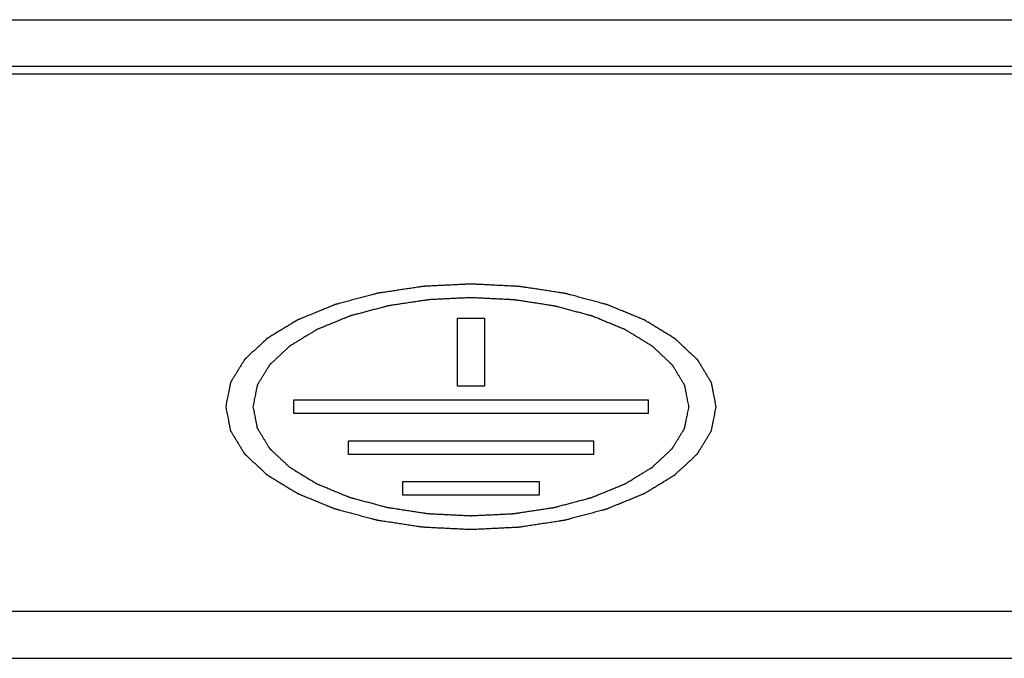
# Model space of a CAD drawing. Header units: millimetres. Extents: x 1117 to 38156, y -1945 to 7303.
# Tile 380 of 656: x 16484 to 16521, y 2382 to 2406. Entities that reach past the tile are written whole.
import ezdxf

# ---------------------------------------------------------------- set-up
doc = ezdxf.new("R2010")
doc.units = ezdxf.units.MM

msp = doc.modelspace()

# ---------------------------------------------------------------- linework, layer by layer
at = {"color": 7, "linetype": 'Continuous'}
for p, q in [((16334.461, 2405.889), (16665.761, 2405.889)), ((16389.961, 2404.189), (16665.761, 2404.189)), ((16560.961, 2403.895), (16440.961, 2403.895)), ((16500.461, 2392.439), (16500.461, 2394.939)), ((16500.461, 2394.939), (16501.461, 2394.939)), ((16501.461, 2394.939), (16501.461, 2392.439)), ((16501.461, 2392.439), (16500.461, 2392.439)), ((16494.461, 2391.439), (16494.461, 2391.939)), ((16494.461, 2391.939), (16507.461, 2391.939)), ((16507.461, 2391.939), (16507.461, 2391.439)), ((16507.461, 2391.439), (16494.461, 2391.439)), ((16496.461, 2389.939), (16496.461, 2390.439)), ((16496.461, 2390.439), (16505.461, 2390.439)), ((16505.461, 2390.439), (16505.461, 2389.939)), ((16505.461, 2389.939), (16496.461, 2389.939)), ((16498.461, 2388.439), (16498.461, 2388.939)), ((16498.461, 2388.939), (16503.461, 2388.939)), ((16503.461, 2388.939), (16503.461, 2388.439)), ((16503.461, 2388.439), (16498.461, 2388.439)), ((16445.961, 2384.189), (16555.961, 2384.189)), ((16445.961, 2382.457), (16555.961, 2382.457))]:
    msp.add_line(p, q, dxfattribs=at)
for points, knots in [([(16509.961, 2391.689), (16509.946, 2391.762), (16509.925, 2391.871), (16509.896, 2392.017), (16509.875, 2392.126), (16509.857, 2392.217), (16509.843, 2392.29), (16509.832, 2392.345), (16509.821, 2392.399), (16509.812, 2392.445), (16509.805, 2392.481), (16509.801, 2392.504), (16509.797, 2392.522), (16509.795, 2392.536), (16509.792, 2392.547), (16509.791, 2392.555), (16509.79, 2392.56), (16509.79, 2392.563), (16509.787, 2392.567), (16509.785, 2392.571), (16509.78, 2392.579), (16509.773, 2392.59), (16509.765, 2392.603), (16509.755, 2392.62), (16509.742, 2392.642), (16509.72, 2392.677), (16509.694, 2392.721), (16509.662, 2392.774), (16509.631, 2392.826), (16509.588, 2392.896), (16509.535, 2392.984), (16509.482, 2393.071), (16509.44, 2393.141), (16509.408, 2393.194), (16509.377, 2393.246), (16509.35, 2393.29), (16509.329, 2393.325), (16509.316, 2393.347), (16509.305, 2393.365), (16509.297, 2393.378), (16509.291, 2393.389), (16509.286, 2393.396), (16509.283, 2393.401), (16509.282, 2393.404), (16509.278, 2393.407), (16509.274, 2393.411), (16509.266, 2393.418), (16509.256, 2393.428), (16509.243, 2393.44), (16509.226, 2393.457), (16509.204, 2393.477), (16509.17, 2393.509), (16509.127, 2393.55), (16509.075, 2393.598), (16509.024, 2393.646), (16508.955, 2393.711), (16508.869, 2393.792), (16508.783, 2393.873), (16508.715, 2393.937), (16508.663, 2393.986), (16508.612, 2394.034), (16508.569, 2394.075), (16508.534, 2394.107), (16508.513, 2394.127), (16508.496, 2394.143), (16508.483, 2394.155), (16508.472, 2394.165), (16508.464, 2394.173), (16508.46, 2394.177), (16508.457, 2394.18), (16508.452, 2394.182), (16508.447, 2394.186), (16508.436, 2394.192), (16508.422, 2394.201), (16508.404, 2394.212), (16508.38, 2394.226), (16508.351, 2394.244), (16508.304, 2394.273), (16508.245, 2394.309), (16508.174, 2394.353), (16508.103, 2394.396), (16508.009, 2394.453), (16507.891, 2394.525), (16507.749, 2394.612), (16507.631, 2394.684), (16507.537, 2394.742), (16507.478, 2394.778), (16507.431, 2394.806), (16507.395, 2394.828), (16507.366, 2394.846), (16507.345, 2394.859), (16507.333, 2394.866), (16507.325, 2394.872), (16507.314, 2394.876), (16507.3, 2394.882), (16507.275, 2394.892), (16507.24, 2394.906), (16507.197, 2394.924), (16507.141, 2394.947), (16507.07, 2394.976), (16506.957, 2395.022), (16506.816, 2395.08), (16506.646, 2395.15), (16506.476, 2395.22), (16506.335, 2395.278), (16506.222, 2395.324), (16506.151, 2395.353), (16506.095, 2395.376), (16506.052, 2395.394), (16506.017, 2395.408), (16505.992, 2395.419), (16505.978, 2395.424), (16505.968, 2395.429), (16505.955, 2395.432), (16505.939, 2395.436), (16505.911, 2395.444), (16505.871, 2395.455), (16505.822, 2395.468), (16505.758, 2395.485), (16505.677, 2395.507), (16505.548, 2395.541), (16505.387, 2395.584), (16505.193, 2395.636), (16505, 2395.688), (16504.839, 2395.731), (16504.71, 2395.766), (16504.629, 2395.788), (16504.564, 2395.805), (16504.516, 2395.818), (16504.476, 2395.829), (16504.448, 2395.836), (16504.431, 2395.84), (16504.42, 2395.844), (16504.406, 2395.846), (16504.389, 2395.848), (16504.358, 2395.853), (16504.314, 2395.86), (16504.262, 2395.868), (16504.192, 2395.879), (16504.104, 2395.892), (16503.964, 2395.913), (16503.789, 2395.94), (16503.579, 2395.972), (16503.369, 2396.004), (16503.194, 2396.031), (16503.054, 2396.052), (16502.967, 2396.066), (16502.897, 2396.076), (16502.845, 2396.085), (16502.801, 2396.091), (16502.77, 2396.096), (16502.753, 2396.098), (16502.74, 2396.101), (16502.726, 2396.101), (16502.707, 2396.102), (16502.675, 2396.104), (16502.628, 2396.106), (16502.573, 2396.109), (16502.499, 2396.113), (16502.406, 2396.117), (16502.258, 2396.125), (16502.072, 2396.134), (16501.85, 2396.145), (16501.628, 2396.156), (16501.442, 2396.165), (16501.294, 2396.173), (16501.202, 2396.177), (16501.127, 2396.181), (16501.072, 2396.184), (16501.025, 2396.186), (16500.993, 2396.188), (16500.975, 2396.189), (16500.961, 2396.19), (16500.947, 2396.189), (16500.929, 2396.188), (16500.897, 2396.186), (16500.851, 2396.184), (16500.797, 2396.181), (16500.724, 2396.178), (16500.633, 2396.173), (16500.487, 2396.166), (16500.305, 2396.157), (16500.087, 2396.146), (16499.868, 2396.136), (16499.686, 2396.127), (16499.54, 2396.12), (16499.449, 2396.115), (16499.376, 2396.112), (16499.322, 2396.109), (16499.276, 2396.107), (16499.244, 2396.105), (16499.226, 2396.104), (16499.212, 2396.104), (16499.199, 2396.102), (16499.182, 2396.099), (16499.151, 2396.094), (16499.107, 2396.088), (16499.055, 2396.08), (16498.985, 2396.069), (16498.897, 2396.056), (16498.757, 2396.035), (16498.582, 2396.008), (16498.372, 2395.977), (16498.162, 2395.945), (16497.986, 2395.919), (16497.846, 2395.897), (16497.759, 2395.884), (16497.689, 2395.874), (16497.636, 2395.866), (16497.592, 2395.859), (16497.562, 2395.854), (16497.544, 2395.852), (16497.531, 2395.85), (16497.519, 2395.846), (16497.503, 2395.842), (16497.474, 2395.835), (16497.434, 2395.824), (16497.386, 2395.811), (16497.321, 2395.794), (16497.24, 2395.772), (16497.111, 2395.738), (16496.949, 2395.695), (16496.756, 2395.644), (16496.562, 2395.592), (16496.4, 2395.549), (16496.271, 2395.515), (16496.19, 2395.493), (16496.125, 2395.476), (16496.077, 2395.463), (16496.037, 2395.452), (16496.008, 2395.445), (16495.992, 2395.441), (16495.98, 2395.438), (16495.969, 2395.433), (16495.955, 2395.427), (16495.93, 2395.417), (16495.894, 2395.402), (16495.85, 2395.384), (16495.793, 2395.361), (16495.721, 2395.331), (16495.605, 2395.284), (16495.461, 2395.225), (16495.288, 2395.154), (16495.144, 2395.095), (16495.029, 2395.048), (16494.943, 2395.013), (16494.856, 2394.977), (16494.784, 2394.948), (16494.726, 2394.924), (16494.69, 2394.91), (16494.661, 2394.898), (16494.64, 2394.889), (16494.622, 2394.882), (16494.608, 2394.876), (16494.596, 2394.872), (16494.588, 2394.866), (16494.576, 2394.859), (16494.562, 2394.85), (16494.544, 2394.839), (16494.521, 2394.825), (16494.492, 2394.808), (16494.446, 2394.779), (16494.388, 2394.744), (16494.318, 2394.702), (16494.248, 2394.659), (16494.155, 2394.603), (16494.039, 2394.532), (16493.923, 2394.461), (16493.83, 2394.405), (16493.76, 2394.362), (16493.691, 2394.32), (16493.633, 2394.285), (16493.586, 2394.256), (16493.557, 2394.239), (16493.534, 2394.224), (16493.517, 2394.214), (16493.502, 2394.205), (16493.491, 2394.198), (16493.481, 2394.193), (16493.475, 2394.187), (16493.467, 2394.179), (16493.456, 2394.168), (16493.443, 2394.156), (16493.426, 2394.14), (16493.404, 2394.12), (16493.369, 2394.088), (16493.326, 2394.048), (16493.274, 2393.999), (16493.222, 2393.951), (16493.153, 2393.886), (16493.067, 2393.806), (16492.98, 2393.725), (16492.911, 2393.661), (16492.859, 2393.612), (16492.807, 2393.564), (16492.764, 2393.523), (16492.73, 2393.491), (16492.708, 2393.471), (16492.691, 2393.455), (16492.678, 2393.443), (16492.667, 2393.433), (16492.659, 2393.426), (16492.655, 2393.422), (16492.651, 2393.419), (16492.65, 2393.415), (16492.647, 2393.411), (16492.642, 2393.403), (16492.636, 2393.392), (16492.628, 2393.379), (16492.617, 2393.362), (16492.604, 2393.34), (16492.582, 2393.305), (16492.555, 2393.261), (16492.523, 2393.209), (16492.491, 2393.156), (16492.448, 2393.086), (16492.395, 2392.999), (16492.341, 2392.911), (16492.299, 2392.841), (16492.267, 2392.789), (16492.234, 2392.736), (16492.208, 2392.693), (16492.186, 2392.658), (16492.173, 2392.636), (16492.162, 2392.618), (16492.154, 2392.605), (16492.148, 2392.594), (16492.143, 2392.586), (16492.14, 2392.582), (16492.138, 2392.579), (16492.138, 2392.575), (16492.136, 2392.571), (16492.135, 2392.563), (16492.133, 2392.551), (16492.13, 2392.537), (16492.126, 2392.519), (16492.122, 2392.495), (16492.114, 2392.458), (16492.105, 2392.412), (16492.094, 2392.356), (16492.083, 2392.301), (16492.068, 2392.227), (16492.049, 2392.134), (16492.027, 2392.023), (16491.998, 2391.875), (16491.975, 2391.763), (16491.961, 2391.689)], [0, 0, 0, 0, 0.015625, 0.023438, 0.03125, 0.039062, 0.042969, 0.046875, 0.050781, 0.054688, 0.056641, 0.058594, 0.05957, 0.060547, 0.061523, 0.062012, 0.062256, 0.0625, 0.062744, 0.062988, 0.063477, 0.064453, 0.06543, 0.066406, 0.068359, 0.070312, 0.074219, 0.078125, 0.082031, 0.085938, 0.09375, 0.101562, 0.105469, 0.109375, 0.113281, 0.117188, 0.119141, 0.121094, 0.12207, 0.123047, 0.124023, 0.124512, 0.124756, 0.125, 0.125244, 0.125488, 0.125977, 0.126953, 0.12793, 0.128906, 0.130859, 0.132812, 0.136719, 0.140625, 0.144531, 0.148438, 0.15625, 0.164062, 0.167969, 0.171875, 0.175781, 0.179688, 0.181641, 0.183594, 0.18457, 0.185547, 0.186523, 0.187012, 0.187256, 0.1875, 0.187744, 0.187988, 0.188477, 0.189453, 0.19043, 0.191406, 0.193359, 0.195312, 0.199219, 0.203125, 0.207031, 0.210938, 0.21875, 0.226562, 0.234375, 0.238281, 0.242188, 0.244141, 0.246094, 0.248047, 0.249023, 0.249512, 0.25, 0.250488, 0.250977, 0.251953, 0.253906, 0.255859, 0.257812, 0.261719, 0.265625, 0.273438, 0.28125, 0.289062, 0.296875, 0.300781, 0.304688, 0.306641, 0.308594, 0.310547, 0.311523, 0.312012, 0.3125, 0.312988, 0.313477, 0.314453, 0.316406, 0.318359, 0.320312, 0.324219, 0.328125, 0.335938, 0.34375, 0.351562, 0.359375, 0.363281, 0.367188, 0.369141, 0.371094, 0.373047, 0.374023, 0.374512, 0.375, 0.375488, 0.375977, 0.376953, 0.378906, 0.380859, 0.382812, 0.386719, 0.390625, 0.398438, 0.40625, 0.414062, 0.421875, 0.425781, 0.429688, 0.431641, 0.433594, 0.435547, 0.436523, 0.437012, 0.4375, 0.437988, 0.438477, 0.439453, 0.441406, 0.443359, 0.445312, 0.449219, 0.453125, 0.460938, 0.46875, 0.476562, 0.484375, 0.488281, 0.492188, 0.494141, 0.496094, 0.498047, 0.499023, 0.499512, 0.5, 0.500488, 0.500977, 0.501953, 0.503906, 0.505859, 0.507812, 0.511719, 0.515625, 0.523438, 0.53125, 0.539062, 0.546875, 0.550781, 0.554688, 0.556641, 0.558594, 0.560547, 0.561523, 0.562012, 0.5625, 0.562988, 0.563477, 0.564453, 0.566406, 0.568359, 0.570312, 0.574219, 0.578125, 0.585938, 0.59375, 0.601562, 0.609375, 0.613281, 0.617188, 0.619141, 0.621094, 0.623047, 0.624023, 0.624512, 0.625, 0.625488, 0.625977, 0.626953, 0.628906, 0.630859, 0.632812, 0.636719, 0.640625, 0.648438, 0.65625, 0.664062, 0.671875, 0.675781, 0.679688, 0.681641, 0.683594, 0.685547, 0.686523, 0.687012, 0.6875, 0.687988, 0.688477, 0.689453, 0.691406, 0.693359, 0.695312, 0.699219, 0.703125, 0.710938, 0.71875, 0.726562, 0.730469, 0.734375, 0.738281, 0.742188, 0.744141, 0.746094, 0.74707, 0.748047, 0.749023, 0.749512, 0.75, 0.750488, 0.750977, 0.751953, 0.75293, 0.753906, 0.755859, 0.757812, 0.761719, 0.765625, 0.769531, 0.773438, 0.78125, 0.789062, 0.792969, 0.796875, 0.800781, 0.804688, 0.806641, 0.808594, 0.80957, 0.810547, 0.811523, 0.812012, 0.8125, 0.812988, 0.813477, 0.814453, 0.81543, 0.816406, 0.818359, 0.820312, 0.824219, 0.828125, 0.832031, 0.835938, 0.84375, 0.851562, 0.855469, 0.859375, 0.863281, 0.867188, 0.869141, 0.871094, 0.87207, 0.873047, 0.874023, 0.874512, 0.874756, 0.875, 0.875244, 0.875488, 0.875977, 0.876953, 0.87793, 0.878906, 0.880859, 0.882812, 0.886719, 0.890625, 0.894531, 0.898438, 0.90625, 0.914062, 0.917969, 0.921875, 0.925781, 0.929688, 0.931641, 0.933594, 0.93457, 0.935547, 0.936523, 0.937012, 0.937256, 0.9375, 0.937744, 0.937988, 0.938477, 0.939453, 0.94043, 0.941406, 0.943359, 0.945312, 0.949219, 0.953125, 0.957031, 0.960938, 0.96875, 0.976562, 0.984375, 1, 1, 1, 1]), ([(16508.961, 2391.689), (16508.948, 2391.754), (16508.929, 2391.851), (16508.903, 2391.981), (16508.884, 2392.078), (16508.869, 2392.159), (16508.856, 2392.223), (16508.846, 2392.272), (16508.837, 2392.321), (16508.829, 2392.361), (16508.823, 2392.393), (16508.819, 2392.414), (16508.815, 2392.43), (16508.813, 2392.442), (16508.811, 2392.452), (16508.809, 2392.46), (16508.809, 2392.466), (16508.805, 2392.472), (16508.8, 2392.48), (16508.794, 2392.49), (16508.787, 2392.501), (16508.778, 2392.517), (16508.766, 2392.536), (16508.747, 2392.567), (16508.724, 2392.606), (16508.695, 2392.653), (16508.667, 2392.7), (16508.63, 2392.762), (16508.583, 2392.84), (16508.536, 2392.918), (16508.498, 2392.98), (16508.47, 2393.027), (16508.442, 2393.073), (16508.418, 2393.112), (16508.399, 2393.144), (16508.388, 2393.163), (16508.378, 2393.179), (16508.371, 2393.19), (16508.365, 2393.2), (16508.36, 2393.208), (16508.358, 2393.214), (16508.351, 2393.219), (16508.344, 2393.226), (16508.334, 2393.235), (16508.323, 2393.246), (16508.307, 2393.26), (16508.288, 2393.278), (16508.258, 2393.307), (16508.22, 2393.343), (16508.174, 2393.386), (16508.128, 2393.429), (16508.067, 2393.486), (16507.99, 2393.558), (16507.914, 2393.63), (16507.853, 2393.687), (16507.807, 2393.731), (16507.761, 2393.774), (16507.723, 2393.81), (16507.693, 2393.838), (16507.67, 2393.86), (16507.651, 2393.878), (16507.637, 2393.89), (16507.63, 2393.897), (16507.625, 2393.903), (16507.616, 2393.908), (16507.606, 2393.914), (16507.587, 2393.925), (16507.561, 2393.941), (16507.53, 2393.961), (16507.488, 2393.986), (16507.435, 2394.018), (16507.372, 2394.057), (16507.309, 2394.095), (16507.226, 2394.146), (16507.121, 2394.21), (16506.995, 2394.287), (16506.89, 2394.351), (16506.806, 2394.402), (16506.754, 2394.434), (16506.712, 2394.46), (16506.68, 2394.479), (16506.654, 2394.495), (16506.636, 2394.507), (16506.625, 2394.513), (16506.618, 2394.518), (16506.608, 2394.522), (16506.596, 2394.527), (16506.573, 2394.536), (16506.542, 2394.549), (16506.504, 2394.564), (16506.454, 2394.585), (16506.391, 2394.611), (16506.291, 2394.652), (16506.165, 2394.704), (16506.014, 2394.766), (16505.863, 2394.827), (16505.738, 2394.879), (16505.637, 2394.92), (16505.574, 2394.946), (16505.524, 2394.967), (16505.486, 2394.982), (16505.455, 2394.995), (16505.433, 2395.004), (16505.42, 2395.009), (16505.411, 2395.014), (16505.4, 2395.016), (16505.386, 2395.02), (16505.361, 2395.027), (16505.325, 2395.036), (16505.282, 2395.048), (16505.225, 2395.063), (16505.153, 2395.082), (16505.038, 2395.113), (16504.895, 2395.152), (16504.723, 2395.198), (16504.551, 2395.244), (16504.408, 2395.282), (16504.293, 2395.313), (16504.221, 2395.332), (16504.164, 2395.348), (16504.121, 2395.359), (16504.085, 2395.369), (16504.06, 2395.375), (16504.046, 2395.379), (16504.035, 2395.382), (16504.023, 2395.384), (16504.008, 2395.386), (16503.981, 2395.39), (16503.942, 2395.396), (16503.895, 2395.404), (16503.833, 2395.413), (16503.755, 2395.425), (16503.631, 2395.444), (16503.475, 2395.468), (16503.288, 2395.496), (16503.102, 2395.525), (16502.946, 2395.549), (16502.822, 2395.568), (16502.744, 2395.579), (16502.682, 2395.589), (16502.635, 2395.596), (16502.596, 2395.602), (16502.569, 2395.606), (16502.553, 2395.609), (16502.542, 2395.611), (16502.529, 2395.611), (16502.513, 2395.612), (16502.484, 2395.613), (16502.443, 2395.615), (16502.394, 2395.618), (16502.328, 2395.621), (16502.245, 2395.625), (16502.114, 2395.632), (16501.949, 2395.64), (16501.751, 2395.65), (16501.554, 2395.66), (16501.389, 2395.668), (16501.257, 2395.675), (16501.175, 2395.679), (16501.109, 2395.682), (16501.059, 2395.684), (16501.018, 2395.686), (16500.989, 2395.688), (16500.973, 2395.689), (16500.961, 2395.69), (16500.948, 2395.689), (16500.932, 2395.688), (16500.904, 2395.687), (16500.863, 2395.685), (16500.815, 2395.682), (16500.75, 2395.679), (16500.669, 2395.675), (16500.54, 2395.669), (16500.378, 2395.661), (16500.184, 2395.651), (16499.989, 2395.642), (16499.828, 2395.634), (16499.698, 2395.627), (16499.617, 2395.623), (16499.552, 2395.62), (16499.504, 2395.618), (16499.463, 2395.616), (16499.435, 2395.615), (16499.419, 2395.614), (16499.407, 2395.613), (16499.395, 2395.611), (16499.379, 2395.609), (16499.352, 2395.605), (16499.313, 2395.599), (16499.267, 2395.592), (16499.204, 2395.583), (16499.126, 2395.571), (16499.002, 2395.552), (16498.846, 2395.529), (16498.659, 2395.5), (16498.473, 2395.472), (16498.317, 2395.449), (16498.192, 2395.43), (16498.114, 2395.418), (16498.052, 2395.409), (16498.005, 2395.402), (16497.967, 2395.396), (16497.939, 2395.392), (16497.924, 2395.389), (16497.912, 2395.388), (16497.901, 2395.385), (16497.887, 2395.381), (16497.862, 2395.374), (16497.826, 2395.365), (16497.783, 2395.353), (16497.725, 2395.338), (16497.654, 2395.319), (16497.539, 2395.288), (16497.395, 2395.25), (16497.223, 2395.204), (16497.05, 2395.158), (16496.907, 2395.12), (16496.792, 2395.09), (16496.72, 2395.071), (16496.663, 2395.055), (16496.62, 2395.044), (16496.584, 2395.034), (16496.559, 2395.028), (16496.544, 2395.024), (16496.533, 2395.021), (16496.524, 2395.017), (16496.511, 2395.012), (16496.489, 2395.003), (16496.457, 2394.99), (16496.418, 2394.974), (16496.367, 2394.953), (16496.303, 2394.927), (16496.2, 2394.885), (16496.072, 2394.832), (16495.919, 2394.769), (16495.765, 2394.706), (16495.637, 2394.654), (16495.534, 2394.612), (16495.47, 2394.586), (16495.419, 2394.565), (16495.381, 2394.549), (16495.349, 2394.536), (16495.326, 2394.527), (16495.314, 2394.522), (16495.303, 2394.518), (16495.296, 2394.513), (16495.286, 2394.507), (16495.268, 2394.496), (16495.242, 2394.48), (16495.211, 2394.461), (16495.17, 2394.436), (16495.118, 2394.405), (16495.035, 2394.354), (16494.932, 2394.292), (16494.808, 2394.216), (16494.684, 2394.141), (16494.581, 2394.078), (16494.499, 2394.028), (16494.447, 2393.996), (16494.406, 2393.971), (16494.375, 2393.952), (16494.349, 2393.936), (16494.331, 2393.926), (16494.321, 2393.919), (16494.312, 2393.915), (16494.307, 2393.909), (16494.299, 2393.902), (16494.286, 2393.889), (16494.267, 2393.872), (16494.244, 2393.85), (16494.213, 2393.821), (16494.174, 2393.786), (16494.113, 2393.728), (16494.036, 2393.657), (16493.944, 2393.571), (16493.867, 2393.499), (16493.805, 2393.442), (16493.759, 2393.399), (16493.713, 2393.356), (16493.675, 2393.32), (16493.644, 2393.291), (16493.625, 2393.273), (16493.61, 2393.259), (16493.598, 2393.248), (16493.588, 2393.239), (16493.581, 2393.232), (16493.574, 2393.227), (16493.572, 2393.221), (16493.567, 2393.213), (16493.561, 2393.203), (16493.554, 2393.192), (16493.544, 2393.176), (16493.532, 2393.157), (16493.513, 2393.125), (16493.489, 2393.087), (16493.461, 2393.04), (16493.432, 2392.993), (16493.394, 2392.931), (16493.347, 2392.853), (16493.299, 2392.775), (16493.261, 2392.713), (16493.233, 2392.667), (16493.204, 2392.62), (16493.18, 2392.581), (16493.161, 2392.55), (16493.149, 2392.53), (16493.14, 2392.515), (16493.133, 2392.503), (16493.127, 2392.494), (16493.122, 2392.486), (16493.118, 2392.48), (16493.117, 2392.474), (16493.115, 2392.466), (16493.114, 2392.455), (16493.111, 2392.443), (16493.108, 2392.426), (16493.104, 2392.406), (16493.097, 2392.373), (16493.089, 2392.332), (16493.079, 2392.282), (16493.069, 2392.233), (16493.056, 2392.167), (16493.04, 2392.085), (16493.02, 2391.986), (16492.993, 2391.854), (16492.974, 2391.755), (16492.961, 2391.689)], [0, 0, 0, 0, 0.015625, 0.023438, 0.03125, 0.039062, 0.042969, 0.046875, 0.050781, 0.054688, 0.056641, 0.058594, 0.05957, 0.060547, 0.061523, 0.062012, 0.0625, 0.062988, 0.063477, 0.064453, 0.06543, 0.066406, 0.068359, 0.070312, 0.074219, 0.078125, 0.082031, 0.085938, 0.09375, 0.101562, 0.105469, 0.109375, 0.113281, 0.117188, 0.119141, 0.121094, 0.12207, 0.123047, 0.124023, 0.124512, 0.125, 0.125488, 0.125977, 0.126953, 0.12793, 0.128906, 0.130859, 0.132812, 0.136719, 0.140625, 0.144531, 0.148438, 0.15625, 0.164062, 0.167969, 0.171875, 0.175781, 0.179688, 0.181641, 0.183594, 0.185547, 0.186523, 0.187012, 0.1875, 0.187988, 0.188477, 0.189453, 0.191406, 0.193359, 0.195312, 0.199219, 0.203125, 0.207031, 0.210938, 0.21875, 0.226562, 0.234375, 0.238281, 0.242188, 0.244141, 0.246094, 0.248047, 0.249023, 0.249512, 0.25, 0.250488, 0.250977, 0.251953, 0.253906, 0.255859, 0.257812, 0.261719, 0.265625, 0.273438, 0.28125, 0.289062, 0.296875, 0.300781, 0.304688, 0.306641, 0.308594, 0.310547, 0.311523, 0.312012, 0.3125, 0.312988, 0.313477, 0.314453, 0.316406, 0.318359, 0.320312, 0.324219, 0.328125, 0.335938, 0.34375, 0.351562, 0.359375, 0.363281, 0.367188, 0.369141, 0.371094, 0.373047, 0.374023, 0.374512, 0.375, 0.375488, 0.375977, 0.376953, 0.378906, 0.380859, 0.382812, 0.386719, 0.390625, 0.398438, 0.40625, 0.414062, 0.421875, 0.425781, 0.429688, 0.431641, 0.433594, 0.435547, 0.436523, 0.437012, 0.4375, 0.437988, 0.438477, 0.439453, 0.441406, 0.443359, 0.445312, 0.449219, 0.453125, 0.460938, 0.46875, 0.476562, 0.484375, 0.488281, 0.492188, 0.494141, 0.496094, 0.498047, 0.499023, 0.499512, 0.5, 0.500488, 0.500977, 0.501953, 0.503906, 0.505859, 0.507812, 0.511719, 0.515625, 0.523438, 0.53125, 0.539062, 0.546875, 0.550781, 0.554688, 0.556641, 0.558594, 0.560547, 0.561523, 0.562012, 0.5625, 0.562988, 0.563477, 0.564453, 0.566406, 0.568359, 0.570312, 0.574219, 0.578125, 0.585938, 0.59375, 0.601562, 0.609375, 0.613281, 0.617188, 0.619141, 0.621094, 0.623047, 0.624023, 0.624512, 0.625, 0.625488, 0.625977, 0.626953, 0.628906, 0.630859, 0.632812, 0.636719, 0.640625, 0.648438, 0.65625, 0.664062, 0.671875, 0.675781, 0.679688, 0.681641, 0.683594, 0.685547, 0.686523, 0.687012, 0.6875, 0.687988, 0.688477, 0.689453, 0.691406, 0.693359, 0.695312, 0.699219, 0.703125, 0.710938, 0.71875, 0.726562, 0.734375, 0.738281, 0.742188, 0.744141, 0.746094, 0.748047, 0.749023, 0.749512, 0.75, 0.750488, 0.750977, 0.751953, 0.753906, 0.755859, 0.757812, 0.761719, 0.765625, 0.773438, 0.78125, 0.789062, 0.796875, 0.800781, 0.804688, 0.806641, 0.808594, 0.810547, 0.811523, 0.812012, 0.8125, 0.812988, 0.813477, 0.814453, 0.816406, 0.818359, 0.820312, 0.824219, 0.828125, 0.835938, 0.84375, 0.851562, 0.855469, 0.859375, 0.863281, 0.867188, 0.869141, 0.871094, 0.87207, 0.873047, 0.874023, 0.874512, 0.875, 0.875488, 0.875977, 0.876953, 0.87793, 0.878906, 0.880859, 0.882812, 0.886719, 0.890625, 0.894531, 0.898438, 0.90625, 0.914062, 0.917969, 0.921875, 0.925781, 0.929688, 0.931641, 0.933594, 0.93457, 0.935547, 0.936523, 0.937012, 0.9375, 0.937988, 0.938477, 0.939453, 0.94043, 0.941406, 0.943359, 0.945312, 0.949219, 0.953125, 0.957031, 0.960938, 0.96875, 0.976562, 0.984375, 1, 1, 1, 1]), ([(16491.961, 2391.689), (16491.975, 2391.616), (16491.996, 2391.507), (16492.025, 2391.362), (16492.046, 2391.252), (16492.064, 2391.161), (16492.078, 2391.088), (16492.089, 2391.034), (16492.1, 2390.979), (16492.109, 2390.934), (16492.116, 2390.897), (16492.12, 2390.874), (16492.124, 2390.856), (16492.127, 2390.843), (16492.129, 2390.831), (16492.13, 2390.823), (16492.131, 2390.819), (16492.132, 2390.815), (16492.134, 2390.812), (16492.137, 2390.808), (16492.141, 2390.8), (16492.148, 2390.789), (16492.156, 2390.776), (16492.166, 2390.758), (16492.18, 2390.736), (16492.201, 2390.701), (16492.227, 2390.658), (16492.259, 2390.605), (16492.291, 2390.553), (16492.333, 2390.482), (16492.386, 2390.395), (16492.439, 2390.307), (16492.481, 2390.237), (16492.513, 2390.185), (16492.545, 2390.132), (16492.571, 2390.088), (16492.592, 2390.053), (16492.605, 2390.031), (16492.616, 2390.014), (16492.624, 2390.001), (16492.63, 2389.99), (16492.635, 2389.982), (16492.638, 2389.978), (16492.639, 2389.974), (16492.643, 2389.971), (16492.647, 2389.967), (16492.655, 2389.96), (16492.665, 2389.95), (16492.678, 2389.938), (16492.696, 2389.922), (16492.717, 2389.902), (16492.751, 2389.869), (16492.794, 2389.829), (16492.846, 2389.781), (16492.897, 2389.732), (16492.966, 2389.668), (16493.052, 2389.587), (16493.138, 2389.506), (16493.207, 2389.441), (16493.258, 2389.393), (16493.31, 2389.344), (16493.353, 2389.304), (16493.387, 2389.272), (16493.408, 2389.252), (16493.426, 2389.235), (16493.439, 2389.223), (16493.449, 2389.213), (16493.457, 2389.206), (16493.461, 2389.202), (16493.464, 2389.199), (16493.469, 2389.196), (16493.475, 2389.193), (16493.485, 2389.186), (16493.5, 2389.177), (16493.517, 2389.167), (16493.541, 2389.152), (16493.57, 2389.134), (16493.618, 2389.105), (16493.677, 2389.069), (16493.747, 2389.026), (16493.818, 2388.983), (16493.913, 2388.925), (16494.03, 2388.853), (16494.172, 2388.767), (16494.29, 2388.695), (16494.384, 2388.637), (16494.443, 2388.601), (16494.49, 2388.572), (16494.526, 2388.551), (16494.555, 2388.533), (16494.576, 2388.52), (16494.588, 2388.513), (16494.596, 2388.507), (16494.607, 2388.503), (16494.621, 2388.497), (16494.646, 2388.487), (16494.681, 2388.472), (16494.724, 2388.455), (16494.78, 2388.432), (16494.851, 2388.403), (16494.964, 2388.356), (16495.106, 2388.298), (16495.275, 2388.229), (16495.445, 2388.159), (16495.586, 2388.101), (16495.699, 2388.054), (16495.77, 2388.025), (16495.827, 2388.002), (16495.869, 2387.985), (16495.905, 2387.97), (16495.929, 2387.96), (16495.943, 2387.954), (16495.954, 2387.95), (16495.966, 2387.947), (16495.982, 2387.942), (16496.01, 2387.935), (16496.051, 2387.924), (16496.099, 2387.911), (16496.164, 2387.894), (16496.244, 2387.872), (16496.373, 2387.837), (16496.534, 2387.794), (16496.728, 2387.742), (16496.921, 2387.691), (16497.083, 2387.647), (16497.212, 2387.613), (16497.292, 2387.591), (16497.357, 2387.574), (16497.405, 2387.561), (16497.446, 2387.55), (16497.474, 2387.542), (16497.49, 2387.538), (16497.502, 2387.535), (16497.515, 2387.533), (16497.533, 2387.53), (16497.563, 2387.526), (16497.607, 2387.519), (16497.659, 2387.511), (16497.729, 2387.5), (16497.817, 2387.487), (16497.957, 2387.465), (16498.132, 2387.439), (16498.342, 2387.406), (16498.552, 2387.374), (16498.727, 2387.348), (16498.867, 2387.326), (16498.954, 2387.313), (16499.024, 2387.302), (16499.077, 2387.294), (16499.12, 2387.288), (16499.151, 2387.283), (16499.169, 2387.28), (16499.181, 2387.278), (16499.196, 2387.278), (16499.214, 2387.276), (16499.247, 2387.275), (16499.293, 2387.273), (16499.348, 2387.27), (16499.423, 2387.266), (16499.515, 2387.261), (16499.663, 2387.254), (16499.849, 2387.245), (16500.071, 2387.234), (16500.294, 2387.223), (16500.479, 2387.213), (16500.627, 2387.206), (16500.72, 2387.201), (16500.794, 2387.198), (16500.849, 2387.195), (16500.896, 2387.193), (16500.928, 2387.191), (16500.947, 2387.19), (16500.961, 2387.189), (16500.974, 2387.19), (16500.992, 2387.191), (16501.024, 2387.192), (16501.07, 2387.195), (16501.124, 2387.197), (16501.197, 2387.201), (16501.288, 2387.205), (16501.434, 2387.213), (16501.616, 2387.221), (16501.835, 2387.232), (16502.053, 2387.243), (16502.235, 2387.252), (16502.381, 2387.259), (16502.472, 2387.263), (16502.545, 2387.267), (16502.599, 2387.27), (16502.645, 2387.272), (16502.677, 2387.273), (16502.695, 2387.274), (16502.709, 2387.275), (16502.722, 2387.277), (16502.739, 2387.28), (16502.77, 2387.284), (16502.814, 2387.291), (16502.866, 2387.299), (16502.936, 2387.309), (16503.024, 2387.323), (16503.164, 2387.344), (16503.339, 2387.37), (16503.549, 2387.402), (16503.76, 2387.434), (16503.935, 2387.46), (16504.075, 2387.481), (16504.163, 2387.494), (16504.233, 2387.505), (16504.285, 2387.513), (16504.329, 2387.52), (16504.36, 2387.524), (16504.377, 2387.527), (16504.391, 2387.529), (16504.402, 2387.532), (16504.419, 2387.536), (16504.447, 2387.544), (16504.487, 2387.555), (16504.536, 2387.568), (16504.6, 2387.585), (16504.681, 2387.606), (16504.81, 2387.641), (16504.972, 2387.683), (16505.166, 2387.735), (16505.36, 2387.787), (16505.521, 2387.83), (16505.65, 2387.864), (16505.731, 2387.885), (16505.796, 2387.903), (16505.844, 2387.915), (16505.885, 2387.926), (16505.913, 2387.934), (16505.929, 2387.938), (16505.942, 2387.941), (16505.952, 2387.946), (16505.966, 2387.951), (16505.992, 2387.962), (16506.028, 2387.977), (16506.071, 2387.994), (16506.128, 2388.018), (16506.201, 2388.047), (16506.316, 2388.095), (16506.46, 2388.153), (16506.633, 2388.224), (16506.777, 2388.283), (16506.892, 2388.33), (16506.979, 2388.366), (16507.065, 2388.401), (16507.137, 2388.431), (16507.195, 2388.454), (16507.231, 2388.469), (16507.26, 2388.481), (16507.281, 2388.49), (16507.299, 2388.497), (16507.314, 2388.503), (16507.325, 2388.507), (16507.333, 2388.513), (16507.345, 2388.52), (16507.359, 2388.529), (16507.377, 2388.539), (16507.4, 2388.553), (16507.429, 2388.571), (16507.476, 2388.599), (16507.534, 2388.635), (16507.603, 2388.677), (16507.673, 2388.719), (16507.766, 2388.776), (16507.882, 2388.847), (16507.998, 2388.917), (16508.091, 2388.974), (16508.161, 2389.016), (16508.23, 2389.059), (16508.288, 2389.094), (16508.335, 2389.122), (16508.364, 2389.14), (16508.387, 2389.154), (16508.405, 2389.165), (16508.419, 2389.174), (16508.431, 2389.181), (16508.44, 2389.186), (16508.446, 2389.192), (16508.455, 2389.2), (16508.465, 2389.21), (16508.478, 2389.222), (16508.496, 2389.238), (16508.517, 2389.259), (16508.552, 2389.291), (16508.595, 2389.331), (16508.647, 2389.379), (16508.699, 2389.428), (16508.768, 2389.492), (16508.854, 2389.573), (16508.941, 2389.654), (16509.01, 2389.718), (16509.062, 2389.766), (16509.114, 2389.815), (16509.157, 2389.855), (16509.192, 2389.887), (16509.213, 2389.908), (16509.231, 2389.924), (16509.244, 2389.936), (16509.254, 2389.946), (16509.262, 2389.953), (16509.266, 2389.957), (16509.27, 2389.96), (16509.271, 2389.963), (16509.274, 2389.968), (16509.279, 2389.975), (16509.286, 2389.986), (16509.294, 2389.999), (16509.304, 2390.017), (16509.318, 2390.039), (16509.339, 2390.074), (16509.366, 2390.117), (16509.398, 2390.17), (16509.43, 2390.222), (16509.473, 2390.292), (16509.526, 2390.38), (16509.58, 2390.467), (16509.623, 2390.537), (16509.655, 2390.59), (16509.687, 2390.642), (16509.714, 2390.686), (16509.735, 2390.721), (16509.748, 2390.743), (16509.759, 2390.76), (16509.767, 2390.774), (16509.774, 2390.785), (16509.778, 2390.792), (16509.781, 2390.797), (16509.783, 2390.8), (16509.784, 2390.803), (16509.785, 2390.808), (16509.786, 2390.816), (16509.789, 2390.828), (16509.791, 2390.842), (16509.795, 2390.86), (16509.8, 2390.883), (16509.807, 2390.92), (16509.816, 2390.967), (16509.827, 2391.022), (16509.839, 2391.078), (16509.853, 2391.152), (16509.872, 2391.245), (16509.894, 2391.356), (16509.924, 2391.504), (16509.946, 2391.615), (16509.961, 2391.689)], [0, 0, 0, 0, 0.015625, 0.023438, 0.03125, 0.039062, 0.042969, 0.046875, 0.050781, 0.054688, 0.056641, 0.058594, 0.05957, 0.060547, 0.061523, 0.062012, 0.062256, 0.0625, 0.062744, 0.062988, 0.063477, 0.064453, 0.06543, 0.066406, 0.068359, 0.070312, 0.074219, 0.078125, 0.082031, 0.085938, 0.09375, 0.101562, 0.105469, 0.109375, 0.113281, 0.117188, 0.119141, 0.121094, 0.12207, 0.123047, 0.124023, 0.124512, 0.124756, 0.125, 0.125244, 0.125488, 0.125977, 0.126953, 0.12793, 0.128906, 0.130859, 0.132812, 0.136719, 0.140625, 0.144531, 0.148438, 0.15625, 0.164062, 0.167969, 0.171875, 0.175781, 0.179688, 0.181641, 0.183594, 0.18457, 0.185547, 0.186523, 0.187012, 0.187256, 0.1875, 0.187744, 0.187988, 0.188477, 0.189453, 0.19043, 0.191406, 0.193359, 0.195312, 0.199219, 0.203125, 0.207031, 0.210938, 0.21875, 0.226562, 0.234375, 0.238281, 0.242188, 0.244141, 0.246094, 0.248047, 0.249023, 0.249512, 0.25, 0.250488, 0.250977, 0.251953, 0.253906, 0.255859, 0.257812, 0.261719, 0.265625, 0.273438, 0.28125, 0.289062, 0.296875, 0.300781, 0.304688, 0.306641, 0.308594, 0.310547, 0.311523, 0.312012, 0.3125, 0.312988, 0.313477, 0.314453, 0.316406, 0.318359, 0.320312, 0.324219, 0.328125, 0.335938, 0.34375, 0.351562, 0.359375, 0.363281, 0.367188, 0.369141, 0.371094, 0.373047, 0.374023, 0.374512, 0.375, 0.375488, 0.375977, 0.376953, 0.378906, 0.380859, 0.382812, 0.386719, 0.390625, 0.398438, 0.40625, 0.414062, 0.421875, 0.425781, 0.429688, 0.431641, 0.433594, 0.435547, 0.436523, 0.437012, 0.4375, 0.437988, 0.438477, 0.439453, 0.441406, 0.443359, 0.445312, 0.449219, 0.453125, 0.460938, 0.46875, 0.476562, 0.484375, 0.488281, 0.492188, 0.494141, 0.496094, 0.498047, 0.499023, 0.499512, 0.5, 0.500488, 0.500977, 0.501953, 0.503906, 0.505859, 0.507812, 0.511719, 0.515625, 0.523438, 0.53125, 0.539062, 0.546875, 0.550781, 0.554688, 0.556641, 0.558594, 0.560547, 0.561523, 0.562012, 0.5625, 0.562988, 0.563477, 0.564453, 0.566406, 0.568359, 0.570312, 0.574219, 0.578125, 0.585938, 0.59375, 0.601562, 0.609375, 0.613281, 0.617188, 0.619141, 0.621094, 0.623047, 0.624023, 0.624512, 0.625, 0.625488, 0.625977, 0.626953, 0.628906, 0.630859, 0.632812, 0.636719, 0.640625, 0.648438, 0.65625, 0.664062, 0.671875, 0.675781, 0.679688, 0.681641, 0.683594, 0.685547, 0.686523, 0.687012, 0.6875, 0.687988, 0.688477, 0.689453, 0.691406, 0.693359, 0.695312, 0.699219, 0.703125, 0.710938, 0.71875, 0.726562, 0.730469, 0.734375, 0.738281, 0.742188, 0.744141, 0.746094, 0.74707, 0.748047, 0.749023, 0.749512, 0.75, 0.750488, 0.750977, 0.751953, 0.75293, 0.753906, 0.755859, 0.757812, 0.761719, 0.765625, 0.769531, 0.773438, 0.78125, 0.789062, 0.792969, 0.796875, 0.800781, 0.804688, 0.806641, 0.808594, 0.80957, 0.810547, 0.811523, 0.812012, 0.8125, 0.812988, 0.813477, 0.814453, 0.81543, 0.816406, 0.818359, 0.820312, 0.824219, 0.828125, 0.832031, 0.835938, 0.84375, 0.851562, 0.855469, 0.859375, 0.863281, 0.867188, 0.869141, 0.871094, 0.87207, 0.873047, 0.874023, 0.874512, 0.874756, 0.875, 0.875244, 0.875488, 0.875977, 0.876953, 0.87793, 0.878906, 0.880859, 0.882812, 0.886719, 0.890625, 0.894531, 0.898438, 0.90625, 0.914062, 0.917969, 0.921875, 0.925781, 0.929688, 0.931641, 0.933594, 0.93457, 0.935547, 0.936523, 0.937012, 0.937256, 0.9375, 0.937744, 0.937988, 0.938477, 0.939453, 0.94043, 0.941406, 0.943359, 0.945312, 0.949219, 0.953125, 0.957031, 0.960938, 0.96875, 0.976562, 0.984375, 1, 1, 1, 1]), ([(16492.961, 2391.689), (16492.973, 2391.625), (16492.992, 2391.527), (16493.018, 2391.398), (16493.037, 2391.301), (16493.053, 2391.22), (16493.065, 2391.155), (16493.075, 2391.107), (16493.084, 2391.058), (16493.092, 2391.018), (16493.099, 2390.985), (16493.103, 2390.965), (16493.106, 2390.949), (16493.108, 2390.937), (16493.11, 2390.927), (16493.112, 2390.918), (16493.112, 2390.912), (16493.117, 2390.907), (16493.121, 2390.899), (16493.127, 2390.889), (16493.134, 2390.877), (16493.144, 2390.862), (16493.155, 2390.842), (16493.174, 2390.811), (16493.198, 2390.772), (16493.226, 2390.726), (16493.254, 2390.679), (16493.292, 2390.617), (16493.339, 2390.539), (16493.386, 2390.461), (16493.423, 2390.399), (16493.451, 2390.352), (16493.48, 2390.305), (16493.503, 2390.266), (16493.522, 2390.235), (16493.534, 2390.216), (16493.543, 2390.2), (16493.55, 2390.188), (16493.556, 2390.179), (16493.561, 2390.171), (16493.564, 2390.165), (16493.57, 2390.16), (16493.578, 2390.152), (16493.587, 2390.144), (16493.599, 2390.133), (16493.614, 2390.118), (16493.633, 2390.1), (16493.664, 2390.072), (16493.702, 2390.036), (16493.747, 2389.993), (16493.793, 2389.95), (16493.854, 2389.892), (16493.931, 2389.82), (16494.007, 2389.749), (16494.068, 2389.691), (16494.114, 2389.648), (16494.16, 2389.605), (16494.198, 2389.569), (16494.229, 2389.54), (16494.251, 2389.519), (16494.271, 2389.501), (16494.284, 2389.488), (16494.292, 2389.481), (16494.297, 2389.476), (16494.305, 2389.471), (16494.315, 2389.465), (16494.334, 2389.453), (16494.36, 2389.437), (16494.392, 2389.418), (16494.434, 2389.392), (16494.486, 2389.36), (16494.549, 2389.322), (16494.612, 2389.284), (16494.696, 2389.232), (16494.8, 2389.168), (16494.926, 2389.091), (16495.031, 2389.027), (16495.115, 2388.976), (16495.167, 2388.944), (16495.209, 2388.919), (16495.241, 2388.899), (16495.267, 2388.883), (16495.285, 2388.872), (16495.296, 2388.866), (16495.303, 2388.861), (16495.313, 2388.857), (16495.326, 2388.852), (16495.348, 2388.843), (16495.379, 2388.83), (16495.417, 2388.814), (16495.467, 2388.794), (16495.53, 2388.768), (16495.631, 2388.727), (16495.756, 2388.675), (16495.907, 2388.613), (16496.058, 2388.551), (16496.183, 2388.5), (16496.284, 2388.458), (16496.347, 2388.432), (16496.397, 2388.412), (16496.435, 2388.396), (16496.466, 2388.383), (16496.488, 2388.374), (16496.501, 2388.369), (16496.51, 2388.365), (16496.521, 2388.363), (16496.535, 2388.359), (16496.56, 2388.352), (16496.596, 2388.342), (16496.639, 2388.331), (16496.697, 2388.315), (16496.768, 2388.296), (16496.883, 2388.265), (16497.026, 2388.227), (16497.198, 2388.181), (16497.37, 2388.135), (16497.514, 2388.096), (16497.628, 2388.066), (16497.7, 2388.046), (16497.757, 2388.031), (16497.8, 2388.02), (16497.836, 2388.01), (16497.861, 2388.003), (16497.876, 2387.999), (16497.886, 2387.996), (16497.898, 2387.995), (16497.913, 2387.992), (16497.941, 2387.988), (16497.98, 2387.982), (16498.026, 2387.975), (16498.088, 2387.966), (16498.166, 2387.954), (16498.291, 2387.935), (16498.446, 2387.911), (16498.633, 2387.882), (16498.819, 2387.854), (16498.975, 2387.83), (16499.099, 2387.811), (16499.177, 2387.799), (16499.239, 2387.79), (16499.286, 2387.782), (16499.325, 2387.777), (16499.352, 2387.772), (16499.368, 2387.77), (16499.379, 2387.768), (16499.392, 2387.768), (16499.408, 2387.767), (16499.437, 2387.765), (16499.478, 2387.763), (16499.528, 2387.761), (16499.593, 2387.758), (16499.676, 2387.753), (16499.808, 2387.747), (16499.972, 2387.739), (16500.17, 2387.729), (16500.368, 2387.719), (16500.532, 2387.711), (16500.664, 2387.704), (16500.746, 2387.7), (16500.812, 2387.697), (16500.862, 2387.694), (16500.903, 2387.692), (16500.932, 2387.691), (16500.948, 2387.69), (16500.961, 2387.689), (16500.973, 2387.69), (16500.989, 2387.691), (16501.017, 2387.692), (16501.058, 2387.694), (16501.106, 2387.696), (16501.171, 2387.7), (16501.252, 2387.704), (16501.381, 2387.71), (16501.543, 2387.718), (16501.738, 2387.727), (16501.932, 2387.737), (16502.094, 2387.745), (16502.223, 2387.751), (16502.304, 2387.755), (16502.369, 2387.758), (16502.417, 2387.761), (16502.458, 2387.763), (16502.486, 2387.764), (16502.502, 2387.765), (16502.515, 2387.765), (16502.526, 2387.767), (16502.542, 2387.77), (16502.569, 2387.774), (16502.608, 2387.78), (16502.655, 2387.787), (16502.717, 2387.796), (16502.795, 2387.808), (16502.919, 2387.827), (16503.075, 2387.85), (16503.262, 2387.878), (16503.449, 2387.907), (16503.604, 2387.93), (16503.729, 2387.949), (16503.807, 2387.961), (16503.869, 2387.97), (16503.916, 2387.977), (16503.955, 2387.983), (16503.982, 2387.987), (16503.997, 2387.989), (16504.009, 2387.991), (16504.02, 2387.994), (16504.034, 2387.998), (16504.059, 2388.005), (16504.095, 2388.014), (16504.138, 2388.025), (16504.196, 2388.041), (16504.268, 2388.06), (16504.383, 2388.09), (16504.526, 2388.129), (16504.698, 2388.174), (16504.871, 2388.22), (16505.014, 2388.258), (16505.129, 2388.289), (16505.201, 2388.308), (16505.258, 2388.323), (16505.302, 2388.335), (16505.337, 2388.344), (16505.363, 2388.351), (16505.377, 2388.355), (16505.388, 2388.357), (16505.397, 2388.362), (16505.41, 2388.367), (16505.433, 2388.376), (16505.465, 2388.389), (16505.503, 2388.405), (16505.554, 2388.426), (16505.618, 2388.452), (16505.721, 2388.494), (16505.849, 2388.546), (16506.003, 2388.609), (16506.156, 2388.672), (16506.284, 2388.725), (16506.387, 2388.767), (16506.451, 2388.793), (16506.502, 2388.814), (16506.541, 2388.829), (16506.573, 2388.843), (16506.595, 2388.852), (16506.608, 2388.857), (16506.618, 2388.861), (16506.625, 2388.866), (16506.636, 2388.872), (16506.654, 2388.883), (16506.679, 2388.899), (16506.71, 2388.917), (16506.752, 2388.943), (16506.803, 2388.974), (16506.886, 2389.024), (16506.989, 2389.087), (16507.113, 2389.163), (16507.237, 2389.238), (16507.34, 2389.301), (16507.423, 2389.351), (16507.474, 2389.382), (16507.516, 2389.408), (16507.547, 2389.426), (16507.572, 2389.442), (16507.591, 2389.453), (16507.601, 2389.459), (16507.609, 2389.464), (16507.614, 2389.47), (16507.622, 2389.477), (16507.635, 2389.489), (16507.655, 2389.507), (16507.678, 2389.529), (16507.708, 2389.557), (16507.747, 2389.593), (16507.808, 2389.65), (16507.885, 2389.722), (16507.977, 2389.808), (16508.054, 2389.88), (16508.116, 2389.937), (16508.162, 2389.98), (16508.208, 2390.023), (16508.246, 2390.059), (16508.277, 2390.088), (16508.296, 2390.106), (16508.312, 2390.12), (16508.323, 2390.131), (16508.333, 2390.14), (16508.34, 2390.147), (16508.347, 2390.152), (16508.35, 2390.158), (16508.355, 2390.166), (16508.361, 2390.175), (16508.368, 2390.187), (16508.377, 2390.203), (16508.389, 2390.222), (16508.408, 2390.253), (16508.432, 2390.292), (16508.46, 2390.339), (16508.489, 2390.385), (16508.527, 2390.448), (16508.575, 2390.525), (16508.622, 2390.603), (16508.66, 2390.665), (16508.689, 2390.712), (16508.717, 2390.759), (16508.741, 2390.798), (16508.76, 2390.829), (16508.772, 2390.848), (16508.781, 2390.864), (16508.788, 2390.875), (16508.795, 2390.885), (16508.799, 2390.893), (16508.803, 2390.899), (16508.804, 2390.905), (16508.806, 2390.913), (16508.808, 2390.923), (16508.81, 2390.936), (16508.813, 2390.952), (16508.818, 2390.973), (16508.824, 2391.006), (16508.832, 2391.047), (16508.842, 2391.096), (16508.852, 2391.146), (16508.865, 2391.212), (16508.882, 2391.294), (16508.901, 2391.393), (16508.928, 2391.525), (16508.947, 2391.623), (16508.961, 2391.689)], [0, 0, 0, 0, 0.015625, 0.023438, 0.03125, 0.039062, 0.042969, 0.046875, 0.050781, 0.054688, 0.056641, 0.058594, 0.05957, 0.060547, 0.061523, 0.062012, 0.0625, 0.062988, 0.063477, 0.064453, 0.06543, 0.066406, 0.068359, 0.070312, 0.074219, 0.078125, 0.082031, 0.085938, 0.09375, 0.101562, 0.105469, 0.109375, 0.113281, 0.117188, 0.119141, 0.121094, 0.12207, 0.123047, 0.124023, 0.124512, 0.125, 0.125488, 0.125977, 0.126953, 0.12793, 0.128906, 0.130859, 0.132812, 0.136719, 0.140625, 0.144531, 0.148438, 0.15625, 0.164062, 0.167969, 0.171875, 0.175781, 0.179688, 0.181641, 0.183594, 0.185547, 0.186523, 0.187012, 0.1875, 0.187988, 0.188477, 0.189453, 0.191406, 0.193359, 0.195312, 0.199219, 0.203125, 0.207031, 0.210938, 0.21875, 0.226562, 0.234375, 0.238281, 0.242188, 0.244141, 0.246094, 0.248047, 0.249023, 0.249512, 0.25, 0.250488, 0.250977, 0.251953, 0.253906, 0.255859, 0.257812, 0.261719, 0.265625, 0.273438, 0.28125, 0.289062, 0.296875, 0.300781, 0.304688, 0.306641, 0.308594, 0.310547, 0.311523, 0.312012, 0.3125, 0.312988, 0.313477, 0.314453, 0.316406, 0.318359, 0.320312, 0.324219, 0.328125, 0.335938, 0.34375, 0.351562, 0.359375, 0.363281, 0.367188, 0.369141, 0.371094, 0.373047, 0.374023, 0.374512, 0.375, 0.375488, 0.375977, 0.376953, 0.378906, 0.380859, 0.382812, 0.386719, 0.390625, 0.398438, 0.40625, 0.414062, 0.421875, 0.425781, 0.429688, 0.431641, 0.433594, 0.435547, 0.436523, 0.437012, 0.4375, 0.437988, 0.438477, 0.439453, 0.441406, 0.443359, 0.445312, 0.449219, 0.453125, 0.460938, 0.46875, 0.476562, 0.484375, 0.488281, 0.492188, 0.494141, 0.496094, 0.498047, 0.499023, 0.499512, 0.5, 0.500488, 0.500977, 0.501953, 0.503906, 0.505859, 0.507812, 0.511719, 0.515625, 0.523438, 0.53125, 0.539062, 0.546875, 0.550781, 0.554688, 0.556641, 0.558594, 0.560547, 0.561523, 0.562012, 0.5625, 0.562988, 0.563477, 0.564453, 0.566406, 0.568359, 0.570312, 0.574219, 0.578125, 0.585938, 0.59375, 0.601562, 0.609375, 0.613281, 0.617188, 0.619141, 0.621094, 0.623047, 0.624023, 0.624512, 0.625, 0.625488, 0.625977, 0.626953, 0.628906, 0.630859, 0.632812, 0.636719, 0.640625, 0.648438, 0.65625, 0.664062, 0.671875, 0.675781, 0.679688, 0.681641, 0.683594, 0.685547, 0.686523, 0.687012, 0.6875, 0.687988, 0.688477, 0.689453, 0.691406, 0.693359, 0.695312, 0.699219, 0.703125, 0.710938, 0.71875, 0.726562, 0.734375, 0.738281, 0.742188, 0.744141, 0.746094, 0.748047, 0.749023, 0.749512, 0.75, 0.750488, 0.750977, 0.751953, 0.753906, 0.755859, 0.757812, 0.761719, 0.765625, 0.773438, 0.78125, 0.789062, 0.796875, 0.800781, 0.804688, 0.806641, 0.808594, 0.810547, 0.811523, 0.812012, 0.8125, 0.812988, 0.813477, 0.814453, 0.816406, 0.818359, 0.820312, 0.824219, 0.828125, 0.835938, 0.84375, 0.851562, 0.855469, 0.859375, 0.863281, 0.867188, 0.869141, 0.871094, 0.87207, 0.873047, 0.874023, 0.874512, 0.875, 0.875488, 0.875977, 0.876953, 0.87793, 0.878906, 0.880859, 0.882812, 0.886719, 0.890625, 0.894531, 0.898438, 0.90625, 0.914062, 0.917969, 0.921875, 0.925781, 0.929688, 0.931641, 0.933594, 0.93457, 0.935547, 0.936523, 0.937012, 0.9375, 0.937988, 0.938477, 0.939453, 0.94043, 0.941406, 0.943359, 0.945312, 0.949219, 0.953125, 0.957031, 0.960938, 0.96875, 0.976562, 0.984375, 1, 1, 1, 1])]:
    msp.add_open_spline(points, degree=3, knots=knots, dxfattribs=at)

doc.saveas('drawing.dxf')
